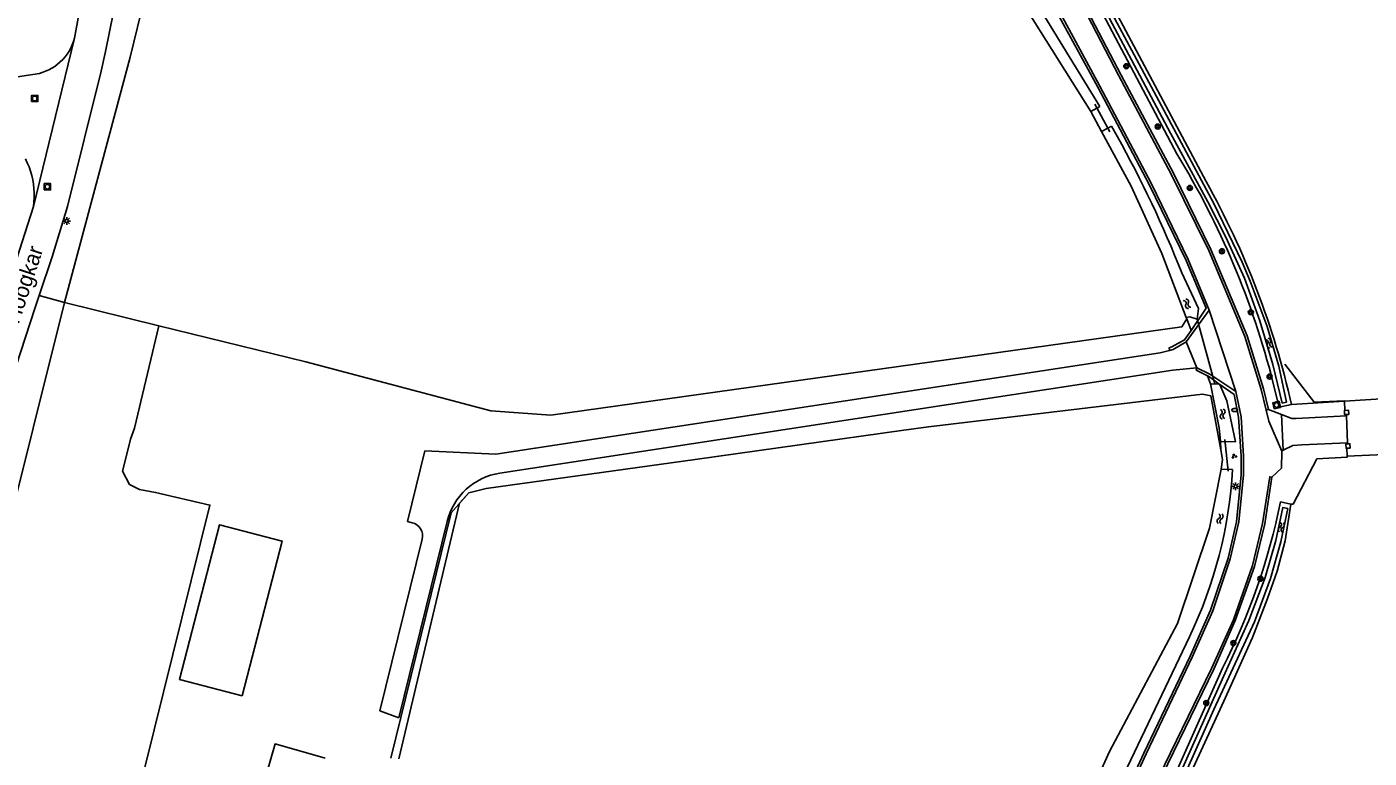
# Model space of a CAD drawing. Extents: x 137999 to 141000, y 397500 to 400501.
# Drawn here: x 139030.1 to 139242.8, y 400219.9 to 400335.9 of the extents above; entities that cross this region are included whole.
import ezdxf

# ---------------------------------------------------------------- set-up
doc = ezdxf.new("R2010")
doc.units = 0
for name, color, linetype in [('gg-afsc-draadraster', 7, 'Continuous'), ('gg-afsc-hekwerk', 7, 'Continuous'), ('gg-afsc-lijn draadraster', 7, 'Continuous'), ('gg-afsc-muur', 7, 'Continuous'), ('gg-anno-openbare ruimte label', 7, 'Continuous'), ('gg-bbg-bijgebouw', 7, 'Continuous'), ('gg-knt-bronhoudergrens', 7, 'Continuous'), ('gg-knt-verharding', 7, 'Continuous'), ('gg-knt-verharding nz', 7, 'Continuous'), ('gg-kntw-bovenkant insteek waterloop', 7, 'Continuous'), ('gg-kntw-waterlijn', 7, 'Continuous'), ('gg-kwrk-duiker nz buis', 7, 'Continuous'), ('gt-grn-groengrens', 7, 'Continuous'), ('gt-grn-vlakafsluiter', 7, 'Continuous'), ('gt-grn-weggrens', 7, 'Continuous'), ('gt-symb-boom', 7, 'Continuous'), ('gt-symb-brandkraan', 7, 'Continuous'), ('gt-symb-groenvak', 7, 'Continuous'), ('gt-symb-lichtmast', 7, 'Continuous'), ('gt-symb-rioolschacht', 7, 'Continuous'), ('gt-symb-watersymbool', 7, 'Continuous'), ('gx-grn-maaiveld', 7, 'Continuous')]:
    doc.layers.add(name, color=color, linetype=linetype)

# ---------------------------------------------------------------- blocks, each defined once
blk = doc.blocks.new('gt0-BOOM')
at = {"layer": 'gt-symb-boom'}
for radius in [0.4, 0.2]:
    blk.add_circle((0, 0), radius, dxfattribs=at)
blk = doc.blocks.new('gt0-WA')
at = {"layer": 'gt-symb-watersymbool'}
for centre, start, end in [((-0.32, 0.02), 28.0725, 151.9275), ((0.43, 0.42), 208.0725, 331.9275), ((-0.32, -0.43), 28.0725, 151.9275), ((0.43, -0.03), 208.0725, 331.9275)]:
    blk.add_arc(centre, 0.425, start, end, dxfattribs=at)
blk = doc.blocks.new('gt0-RS')
at = {"layer": 'gt-symb-rioolschacht'}
blk.add_lwpolyline([(-0.5, -0.5), (0.5, -0.5), (0.5, 0.5), (-0.5, 0.5)], close=True, dxfattribs=at)
blk.add_circle((0, 0), 0.375, dxfattribs=at)
blk = doc.blocks.new('gt0-LMAST')
at = {"layer": 'gt-symb-lichtmast'}
for p, q in [((-0.18, 0.17), (-0.45, 0.44)), ((0, 0.25), (0, 0.62)), ((0.17, 0.17), (0.44, 0.44)), ((-0.25, 0), (-0.63, 0)), ((-0.18, -0.18), (-0.45, -0.45)), ((0, -0.25), (0, -0.63)), ((0.44, -0.45), (0.17, -0.18)), ((0.25, 0), (0.62, 0))]:
    blk.add_line(p, q, dxfattribs=at)
blk.add_circle((0, 0), 0.25, dxfattribs=at)
blk = doc.blocks.new('gt0-GRVAK')
at = {"layer": 'gt-symb-groenvak'}
for p, q in [((-0.11, 0.19), (-0.23, 0.24)), ((-0.18, 0.15), (0.09, 0.15)), ((-0.09, 0.21), (-0.16, 0.32)), ((-0.05, 0.21), (-0.05, 0.39)), ((0, 0.21), (0.06, 0.32)), ((0.02, 0.19), (0.13, 0.24)), ((0.26, -0.05), (0.2, 0.06)), ((0.31, -0.05), (0.31, 0.13)), ((0.35, -0.05), (0.41, 0.06)), ((-0.24, -0.23), (-0.36, -0.18)), ((-0.32, -0.26), (-0.05, -0.26)), ((-0.23, -0.21), (-0.29, -0.09)), ((-0.18, -0.2), (-0.18, -0.02)), ((-0.14, -0.21), (-0.07, -0.09)), ((-0.12, -0.23), (0, -0.18)), ((0.24, -0.07), (0.12, -0.02)), ((0.17, -0.11), (0.44, -0.11)), ((0.37, -0.07), (0.49, -0.02))]:
    blk.add_line(p, q, dxfattribs=at)
blk = doc.blocks.new('gt0-BR')
at = {"layer": 'gt-symb-brandkraan'}
for centre, radius, start, end in [((-0.24, 0), 0.206, 107.5669, 252.4331), ((0.6, -2.66), 3, 106.892, 107.5669), ((0, -0.69), 0.938, 73.108, 106.892), ((-0.6, -2.66), 3, 72.4331, 73.108), ((0.24, 0), 0.206, 287.567, 72.4331), ((0.6, 2.66), 3, 252.4331, 253.108), ((0, 0.69), 0.938, 253.108, 286.8921), ((-0.6, 2.66), 3, 286.8921, 287.567)]:
    blk.add_arc(centre, radius, start, end, dxfattribs=at)

msp = doc.modelspace()

# ---------------------------------------------------------------- linework, layer by layer
at = {"layer": 'gg-afsc-draadraster'}
for points in [[(139074.28, 400282.78), (139103.61, 400274.97), (139113.13, 400274.31), (139213.14, 400288.33), (139213.89, 400289.57)], [(139219.28, 400268.79), (139217.71, 400277.35), (139216.39, 400277.61), (139172.99, 400272.45), (139169.08, 400271.91), (139135.98, 400267.29), (139102.88, 400262.66), (139100.1, 400262)]]:
    msp.add_lwpolyline(points, dxfattribs=at)
at = {"layer": 'gg-afsc-hekwerk'}
for p, q in [((139238.96, 400275.05), (139238.91, 400276.52)), ((139239.19, 400274.4), (139239.2, 400274.18)), ((139239.2, 400274.18), (139239.39, 400269.94)), ((139239.26, 400269.07), (139239.3, 400267.79)), ((139239.39, 400269.94), (139239.4, 400269.74))]:
    msp.add_line(p, q, dxfattribs=at)
for points in [[(139229.45, 400282.38), (139234.07, 400276.34), (139238.91, 400276.55), (139238.91, 400276.52)], [(139239.3, 400267.79), (139239.31, 400267.64), (139234.51, 400267.36), (139230.78, 400260.2)], [(139239.3, 400267.79), (139239.31, 400267.64), (139234.51, 400267.36), (139230.78, 400260.2)]]:
    msp.add_lwpolyline(points, dxfattribs=at)
at = {"layer": 'gg-afsc-lijn draadraster'}
for points in [[(139219.28, 400268.79), (139217.71, 400277.35), (139216.39, 400277.61), (139172.99, 400272.45), (139169.08, 400271.91), (139135.98, 400267.29), (139102.88, 400262.66), (139100.1, 400262)], [(139100.1, 400262), (139097.32, 400258.83), (139087.73, 400219.94)]]:
    msp.add_lwpolyline(points, dxfattribs=at)
at = {"layer": 'gg-afsc-muur'}
for points in [[(139239.19, 400274.4), (139238.91, 400274.39), (139238.88, 400275.05), (139238.96, 400275.05)], [(139239.19, 400274.4), (139239.57, 400274.41), (139239.53, 400275.07), (139238.96, 400275.05)], [(139239.26, 400269.07), (139239.14, 400269.07), (139239.11, 400269.73), (139239.4, 400269.74)], [(139239.26, 400269.07), (139239.79, 400269.09), (139239.76, 400269.76), (139239.4, 400269.74)]]:
    msp.add_lwpolyline(points, dxfattribs=at)
at = {"layer": 'gg-bbg-bijgebouw'}
for points in [[(139064.2, 400229.82), (139070.54, 400254.33), (139060.59, 400256.92), (139054.24, 400232.4), (139064.2, 400229.82)], [(139065.67, 400209.2), (139069.41, 400222.2), (139077.37, 400219.92)]]:
    msp.add_lwpolyline(points, dxfattribs=at)
at = {"layer": 'gg-knt-bronhoudergrens'}
for p, q in [((139036.04, 400292.14), (139032, 400293.25)), ((139036.04, 400292.14), (139050.99, 400288.48)), ((139050.99, 400288.48), (139074.28, 400282.78)), ((139238.91, 400276.52), (139230.51, 400275.97)), ((139098.64, 400260.33), (139089.01, 400219.85))]:
    msp.add_line(p, q, dxfattribs=at)
for points in [[(139036.04, 400292.14), (139046.45, 400331.06), (139049.94, 400345.38), (139059.36, 400409.72), (139060.42, 400421.05), (139058.6, 400423.82)], [(139239.3, 400267.79), (139273.33, 400269.34), (139273.53, 400265.51), (139273.86, 400261.5), (139279.68, 400261.72), (139280.32, 400252.09), (139288.36, 400252.61), (139288.25, 400253.88), (139297.04, 400253.88), (139296.3, 400265.74), (139307.73, 400266.16), (139307.83, 400284.05), (139375.57, 400285), (139375.36, 400307.75), (139307.2, 400306.8), (139307.09, 400312.09), (139281.8, 400311.99), (139281.69, 400309.87), (139249.52, 400309.34), (139250.58, 400277.27), (139238.91, 400276.52)], [(139036.04, 400292.14), (139006.27, 400173.06), (139038.45, 400176.87), (139059.09, 400260.05), (139050.46, 400262.06), (139047.92, 400262.54), (139046.33, 400263.33), (139045.22, 400265.4), (139045.7, 400267.3), (139046.49, 400270.48), (139047.13, 400272.22), (139050.99, 400288.48)]]:
    msp.add_lwpolyline(points, dxfattribs=at)
at = {"layer": 'gg-knt-verharding'}
for p, q in [((139217.45, 400290.97), (139213.81, 400285.93)), ((139211.17, 400284.57), (139209.7, 400284.21)), ((139211.69, 400281.46), (139215.49, 400281.81)), ((139105.03, 400265.11), (139211.69, 400281.46)), ((139219.05, 400279.24), (139219.12, 400279.19)), ((139226.47, 400275.09), (139226.86, 400275.21)), ((139226.86, 400275.21), (139228.92, 400274.41)), ((139229.17, 400268.74), (139228.98, 400268.62)), ((139089.02, 400226.3), (139096.67, 400257.47)), ((139090.41, 400257.43), (139091.13, 400257.25)), ((139092.71, 400254.63), (139086, 400227.46))]:
    msp.add_line(p, q, dxfattribs=at)
for points in [[(139177.64, 400487.8), (139178.45, 400482.87), (139179.78, 400472.76), (139180.74, 400462.66), (139181.52, 400451.38), (139182.07, 400440.66), (139182.23, 400430.41), (139182.23, 400419.88), (139181.66, 400397.44), (139181.18, 400383.43), (139181.08, 400375.71), (139181.12, 400372.86), (139181.45, 400368.29), (139182.15, 400364.02), (139183.45, 400359.31), (139185.27, 400354.91), (139187.1, 400351.03), (139193.44, 400338.76), (139200.11, 400326.45), (139208.23, 400311.08), (139214.11, 400298.97), (139217.45, 400290.97)], [(139180.56, 400459.99), (139181.16, 400451.34), (139181.7, 400440.66), (139181.86, 400430.37), (139181.85, 400419.89), (139181.3, 400397.45), (139180.82, 400383.44), (139180.73, 400375.69), (139180.75, 400372.83), (139181.06, 400368.25), (139181.77, 400363.94), (139183.06, 400359.18), (139184.92, 400354.73), (139186.77, 400350.86), (139193.09, 400338.56), (139199.78, 400326.29), (139207.94, 400310.87), (139213.78, 400298.83), (139216.96, 400291.27), (139214.57, 400287.75)], [(139184.7, 400459.76), (139185.29, 400451.61), (139185.78, 400440.65), (139185.99, 400430.35), (139185.93, 400419.61), (139185.5, 400397.15), (139185.32, 400383.48), (139185.32, 400372.94), (139185.75, 400368.92), (139186.59, 400365.05), (139187.87, 400360.54), (139189.32, 400356.65), (139191.33, 400352.07), (139197.03, 400340.56), (139203.5, 400328.2), (139211.78, 400312.64), (139217.72, 400300.56), (139223.48, 400286.9), (139226.04, 400278.48), (139226.86, 400275.21)], [(139039.46, 400344.21), (139037.61, 400334.06)], [(139196.75, 400340.44), (139203.13, 400328.07), (139211.41, 400312.5), (139217.38, 400300.42), (139223.1, 400286.8), (139225.68, 400278.35), (139226.47, 400275.09)], [(139043.81, 400338.2), (139043.19, 400335.07), (139042.54, 400331.94), (139041.84, 400328.83), (139036.49, 400307.4), (139034.07, 400299.42), (139032, 400293.25)], [(139037.61, 400334.06), (139037.45, 400333.52), (139037.26, 400333), (139037.03, 400332.5), (139036.76, 400332.01), (139036.46, 400331.55), (139036.13, 400331.1), (139035.77, 400330.68), (139035.37, 400330.29), (139034.95, 400329.93), (139034.51, 400329.6), (139034.04, 400329.3), (139033.55, 400329.04), (139033.05, 400328.81), (139032.52, 400328.62), (139032.05, 400328.49), (139007.29, 400324.71), (138938.05, 400314.49), (138904.89, 400309.4)], [(139031.11, 400307.36), (139031.2, 400308.14), (139031.24, 400308.84), (139031.24, 400309.54), (139031.2, 400310.24), (139031.12, 400310.94), (139031, 400311.63), (139030.85, 400312.31), (139030.65, 400312.99), (139030.41, 400313.65), (139030.14, 400314.29), (139029.83, 400314.92)], [(139026.22, 400292.05), (139031.11, 400307.36)], [(139032, 400293.25), (139031.32, 400291.23), (139024.6, 400270.76), (139019.42, 400253.82), (139018.42, 400250.47), (139017.47, 400247.1), (139016.56, 400243.73), (139015.68, 400240.34), (139014.84, 400236.95), (139014.04, 400233.54), (139000.86, 400174.81), (138995.59, 400173.52)], [(139214.57, 400287.75), (139213.54, 400286.23), (139211.55, 400285.13), (139211.12, 400284.99), (139211.17, 400284.57)], [(139213.81, 400285.93), (139211.74, 400284.73), (139211.17, 400284.57)], [(139090.41, 400257.43), (139093.16, 400268.64), (139104.39, 400268.14), (139209.7, 400284.21)], [(139215.49, 400281.81), (139215.39, 400281.46), (139217.18, 400280.55)], [(139221.69, 400278.03), (139217.56, 400280.8), (139215.49, 400281.81)], [(139217.18, 400280.55), (139217.34, 400280.47), (139219.05, 400279.24)], [(139219.12, 400279.19), (139221.39, 400277.56), (139222.1, 400273.99), (139222.51, 400267.79), (139222.51, 400264.86), (139221.78, 400257.4), (139220.45, 400251.63), (139217.65, 400243.38), (139214.41, 400236.12), (139207.08, 400220.74), (139202.57, 400210.89), (139197.43, 400199.4), (139194, 400190.36), (139191.32, 400181.69), (139189.81, 400174.84), (139190.17, 400174.76)], [(139221.69, 400278.03), (139222.51, 400274.05), (139222.9, 400267.79), (139222.91, 400264.86), (139222.17, 400257.37), (139220.78, 400251.53), (139218.02, 400243.28), (139214.76, 400235.95), (139207.44, 400220.6), (139202.92, 400210.74), (139197.77, 400199.27), (139194.3, 400190.26), (139191.67, 400181.54), (139190.17, 400174.76)], [(139226.47, 400275.09), (139226.88, 400273.34), (139228.98, 400268.62)], [(139239.2, 400274.18), (139231.24, 400273.8), (139230.54, 400273.75), (139228.92, 400274.41)], [(139239.39, 400269.94), (139232.15, 400269.61), (139230.69, 400269.51), (139229.17, 400268.74)], [(139228.98, 400268.62), (139228.91, 400265.92), (139227.4, 400264.5)], [(139227.4, 400264.5), (139227.04, 400264.55), (139225.92, 400257.14), (139224.29, 400250.45), (139221.3, 400241.88), (139217.84, 400234.16), (139205.76, 400209.34), (139200.91, 400197.98), (139197.55, 400189.08), (139195.2, 400180.71), (139193.51, 400173.27), (139192.05, 400164.13), (139190.98, 400152.26), (139189.79, 400133.35), (139189.67, 400127.16), (139189.62, 400121.03), (139190.02, 400111.74), (139190.44, 400111.75)], [(139227.4, 400264.5), (139226.27, 400257.06), (139224.62, 400250.34), (139221.59, 400241.76), (139218.18, 400234.02), (139210.87, 400219.04), (139206.12, 400209.18), (139201.24, 400197.83), (139197.9, 400188.99), (139195.59, 400180.65), (139193.92, 400173.22), (139192.42, 400164.1), (139191.34, 400152.28), (139190.74, 400142.68)]]:
    msp.add_lwpolyline(points, dxfattribs=at)
for centre, radius, start, end in [((139106.58, 400255.03), 10.2, 98.7307, 166.2044), ((139090.61, 400255.15), 2.17, 346.1954, 76.0786)]:
    msp.add_arc(centre, radius, start, end, dxfattribs=at)
at = {"layer": 'gg-knt-verharding nz'}
for p, q in [((139217.45, 400290.97), (139221.69, 400278.03)), ((139228.92, 400274.41), (139229.17, 400268.74))]:
    msp.add_line(p, q, dxfattribs=at)
at = {"layer": 'gg-kntw-bovenkant insteek waterloop'}
for p, q in [((139212.31, 400315.73), (139192.62, 400352.99)), ((139199.65, 400322.96), (139198.67, 400322.43)), ((139200.14, 400323.23), (139199.65, 400322.96)), ((139201.38, 400319.79), (139200.4, 400319.26)), ((139201.96, 400320.11), (139201.38, 400319.79)), ((139202.87, 400318.53), (139201.96, 400320.11)), ((139219.05, 400279.24), (139217.64, 400279.29)), ((139221.13, 400265.68), (139219.37, 400265.73)), ((139228.77, 400260.58), (139230.41, 400260.19)), ((139194.75, 400198.14), (139214.31, 400239.14))]:
    msp.add_line(p, q, dxfattribs=at)
for points in [[(139178.25, 400413.23), (139177.93, 400399.05), (139176.91, 400384.39), (139173.64, 400359.57), (139182.47, 400348.28), (139198.67, 400322.43)], [(139200.14, 400323.23), (139184.54, 400348.7), (139175.67, 400360.12), (139178.18, 400379.38)], [(139189.04, 400367.01), (139194.46, 400353.63), (139216.97, 400311.36)], [(139200.4, 400319.26), (139205.07, 400310.58), (139209.93, 400299.94), (139213.79, 400289.81)], [(139213.1, 400296.87), (139215.78, 400291.19), (139215.53, 400289.53), (139214.39, 400289.9), (139213.79, 400289.81)], [(139230.51, 400275.97), (139228.52, 400275.56), (139227.55, 400279.52)], [(139219.24, 400270.13), (139219.03, 400272.32), (139217.64, 400279.29)], [(139219.24, 400270.13), (139221.63, 400270.09), (139220.24, 400276.56), (139219.12, 400279.19)], [(139182.37, 400150.75), (139184.82, 400175.26), (139188.15, 400188.43), (139193.23, 400202.4), (139201.64, 400220.98), (139212.44, 400241.3), (139217.52, 400256.38), (139219.37, 400265.73)], [(139230.41, 400260.19), (139229.48, 400254.4), (139228.21, 400249.59), (139226.69, 400245.23), (139224.3, 400239.06), (139219.79, 400228.98), (139209.27, 400206.11)], [(139209.27, 400206.11), (139207.47, 400207.02), (139219.55, 400234.2)]]:
    msp.add_lwpolyline(points, dxfattribs=at)
for centre, radius, start, end in [((139047.39, 400231.84), 178.01, 21.429, 29.1441), ((139101.27, 400247.67), 130.24, 14.1551, 31.5064), ((139101.22, 400246.77), 132.54, 12.7266, 29.159), ((139150.93, 400269.59), 70.31, 334.3428, 356.8127), ((139127.83, 400281.05), 102.99, 332.9442, 348.5348)]:
    msp.add_arc(centre, radius, start, end, dxfattribs=at)
at = {"layer": 'gg-kntw-waterlijn'}
for points in [[(139229.02, 400276.23), (139227.55, 400282.35), (139225.49, 400289.28), (139223.04, 400296.01), (139220.07, 400302.54), (139217.26, 400308.14), (139211.31, 400318.98), (139195.87, 400348.05), (139192.94, 400353.57), (139190.83, 400358.86), (139188.11, 400365.98), (139188.76, 400366.23), (139191, 400360.37), (139193.73, 400353.71), (139200.89, 400340.09), (139207.5, 400327.8), (139218.2, 400307.88), (139222.67, 400298.58), (139223.93, 400295.55), (139226.62, 400288.38), (139228.48, 400282.08), (139229.72, 400276.39), (139229.02, 400276.23)], [(139208.18, 400207.26), (139211.7, 400214.93), (139219.74, 400232.9), (139223.71, 400241.76), (139226.33, 400248.58), (139228.03, 400254.43), (139229.1, 400259.65), (139229.9, 400259.49), (139228.82, 400254.2), (139227.15, 400248.4), (139224.61, 400241.56), (139218.2, 400227.63), (139210.93, 400211.43), (139208.9, 400206.89), (139208.18, 400207.26)]]:
    msp.add_lwpolyline(points, dxfattribs=at)
at = {"layer": 'gg-kwrk-duiker nz buis'}
for p, q in [((139201.68, 400319.24), (139199.3, 400323.59)), ((139215.53, 400289.53), (139218.35, 400279.26)), ((139220.46, 400265.4), (139219.95, 400270.43))]:
    msp.add_line(p, q, dxfattribs=at)
at = {"layer": 'gt-grn-groengrens'}
for p, q in [((139213.89, 400289.57), (139213.79, 400289.81)), ((139213.89, 400289.57), (139214.57, 400287.75)), ((139217.18, 400280.55), (139217.64, 400279.29)), ((139219.24, 400270.13), (139219.28, 400268.79))]:
    msp.add_line(p, q, dxfattribs=at)
msp.add_lwpolyline([(139219.28, 400268.79), (139219.56, 400267.27), (139219.37, 400265.73)], dxfattribs=at)
at = {"layer": 'gt-grn-vlakafsluiter'}
for p, q in [((139198.67, 400322.43), (139200.4, 400319.26)), ((139086, 400227.46), (139089.02, 400226.3))]:
    msp.add_line(p, q, dxfattribs=at)
at = {"layer": 'gt-grn-weggrens'}
for p, q in [((139037.61, 400334.06), (139031.11, 400307.36)), ((139213.81, 400285.93), (139215.49, 400281.81))]:
    msp.add_line(p, q, dxfattribs=at)
at = {"layer": 'gx-grn-maaiveld'}
for p, q in [((139100.1, 400262), (139098.64, 400260.33)), ((139230.78, 400260.2), (139230.41, 400260.19))]:
    msp.add_line(p, q, dxfattribs=at)

# ---------------------------------------------------------------- block references
at = {"layer": 'gt-symb-boom'}
for p in [(139204.3, 400329.62), (139209.29, 400320.04), (139214.38, 400310.33), (139219.47, 400300.28), (139224.05, 400290.61), (139227.02, 400280.41), (139225.56, 400248.37), (139221.28, 400238.18), (139216.99, 400228.67)]:
    msp.add_blockref('gt0-BOOM', p, dxfattribs=at)
at = {"layer": 'gt-symb-brandkraan'}
msp.add_blockref('gt0-BR', (139221.5, 400275.11), dxfattribs=at)
at = {"layer": 'gt-symb-groenvak'}
msp.add_blockref('gt0-GRVAK', (139221.4, 400267.8), dxfattribs=at)
at = {"layer": 'gt-symb-lichtmast'}
for p in [(139036.39, 400305.08), (139221.64, 400263.02)]:
    msp.add_blockref('gt0-LMAST', p, dxfattribs=at)
at = {"layer": 'gt-symb-rioolschacht'}
for p in [(139031.33, 400324.5), (139033.32, 400310.52)]:
    msp.add_blockref('gt0-RS', p, dxfattribs=at)
at = {"layer": 'gt-symb-rioolschacht', "rotation": 13.007504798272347}
msp.add_blockref('gt0-RS', (139228.14, 400275.91), dxfattribs=at)
at = {"layer": 'gt-symb-watersymbool'}
for p, rotation in [((139213.97, 400291.9), 123.00706175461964), ((139226.93, 400285.66), 115.97571465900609), ((139219.57, 400274.53), -80.03848340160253), ((139219.16, 400257.83), 85.98782884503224), ((139228.87, 400256.47), 85.98782884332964)]:
    msp.add_blockref('gt0-WA', p, dxfattribs=dict(at, rotation=rotation))

# ---------------------------------------------------------------- texts
at = {"layer": 'gg-anno-openbare ruimte label'}
msp.add_text('De Hoogkar', height=2.5, rotation=71.8, dxfattribs=at).set_placement((139027.13, 400283.67))

doc.saveas('drawing.dxf')
